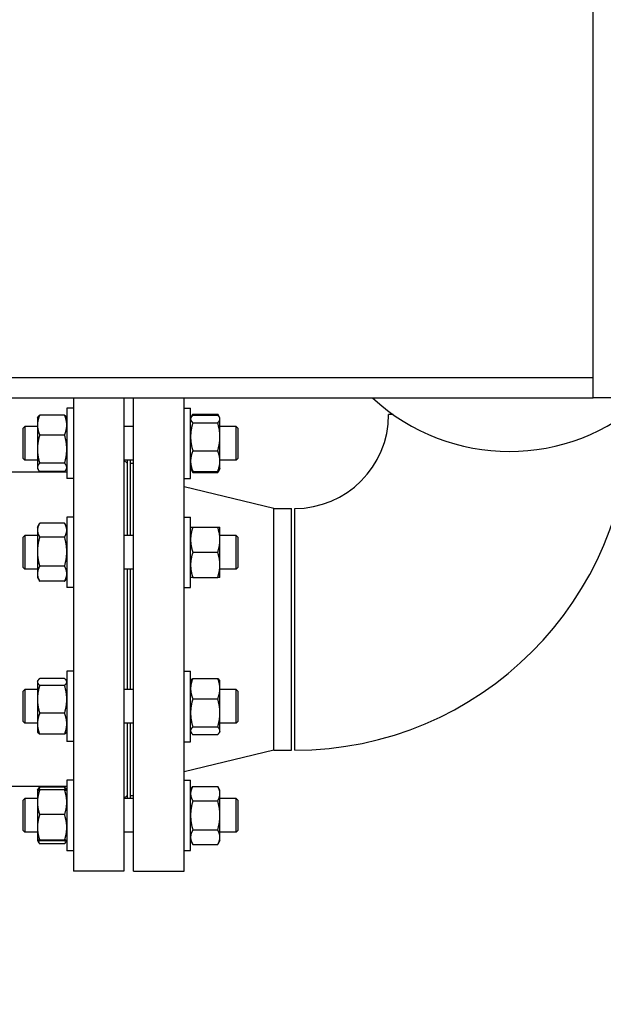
# Model space of a CAD drawing. Header units: inches. Extents: x 24 to 1128, y -69 to 748.
# Tile 289 of 656: x 397 to 408, y 577 to 595. Entities that reach past the tile are written whole.
import ezdxf

# ---------------------------------------------------------------- set-up
doc = ezdxf.new("R2010")
doc.units = ezdxf.units.IN
doc.header["$LTSCALE"] = 32
doc.header["$MEASUREMENT"] = 0
doc.layers.add('Dimension (ANSI)', color=7, linetype='Continuous', lineweight=25)
doc.layers.add('Visible (ANSI)', color=7, linetype='Continuous', lineweight=30)
doc.styles.add('Note Text (ANSI)', font='tahoma.ttf')
doc.dimstyles.new('SB Fraction-16 (ANSI)', dxfattribs={"dimscale": 32, "dimtxt": 0.125, "dimasz": 0.098425, "dimexe": 0.125, "dimexo": 0.0625, "dimgap": 0.031496, "dimtad": 0, "dimtih": 1, "dimtoh": 1, "dimdec": 4, "dimrnd": 1e-08, "dimzin": 0, "dimdsep": 46, "dimlunit": 5, "dimtxsty": 'Note Text (ANSI)', "dimcen": 0.09, "dimdle": 0.393701, "dimclrd": 256, "dimclre": 256, "dimclrt": 256, "dimadec": 0, "dimazin": 3, "dimtfac": 0.96, "dimtofl": 0, "dimtmove": 0, "dimatfit": 3, "dimfxl": 1, "dimfrac": 2, "dimtolj": 1, "dimtzin": 12, "dimlwd": -1, "dimlwe": -1, "dimarcsym": 0})

# ---------------------------------------------------------------- blocks, each defined once
blk = doc.blocks.new('*D18')
at = {"layer": 'Defpoints', "color": 0, "transparency": 16777216}
for p in [(496.281, 687.669), (344.474, 549.669), (496.281, 549.669)]:
    blk.add_point(p, dxfattribs=at)
at = {"layer": 'Dimension (ANSI)', "transparency": 16777216}
for p, q in [((494.281, 687.669), (340.474, 687.669)), ((344.474, 684.519), (344.474, 621.768)), ((344.474, 552.818), (344.474, 615.569)), ((494.281, 549.669), (340.474, 549.669))]:
    blk.add_line(p, q, dxfattribs=at)
for points in [[(343.949, 684.519), (344.999, 684.519), (344.474, 687.669)], [(343.949, 552.818), (344.999, 552.818), (344.474, 549.669)]]:
    blk.add_solid(points, dxfattribs=at)
at = {"layer": 'Dimension (ANSI)', "transparency": 16777216, "insert": (340.372, 620.76), "char_height": 4, "attachment_point": 1, "style": 'Note Text (ANSI)'}
blk.add_mtext('\\A1;138', dxfattribs=at)

msp = doc.modelspace()

# ---------------------------------------------------------------- linework, layer by layer
at = {"layer": 'Visible (ANSI)'}
for p, q in [((407.46813, 588.04353), (407.46813, 605.41853)), ((393.96813, 588.41853), (407.46813, 588.41853)), ((393.96813, 588.04353), (407.46813, 588.04353)), ((397.78063, 588.04353), (397.78063, 579.23103)), ((398.72063, 588.04353), (398.72063, 579.23103)), ((398.90313, 579.23103), (398.90313, 588.04353)), ((399.84313, 579.23103), (399.84313, 588.04353)), ((409.95157, 588.04353), (407.46813, 588.04353)), ((397.65863, 587.85228), (397.65863, 586.53978)), ((397.78063, 587.85228), (397.65863, 587.85228)), ((399.84313, 587.85183), (399.96513, 587.85183)), ((399.96513, 586.53933), (399.96513, 587.85183)), ((397.11163, 587.66478), (397.12327, 587.68494)), ((397.11163, 587.66478), (397.11163, 587.5361)), ((397.61677, 587.72236), (397.1535, 587.72236)), ((397.65863, 587.66478), (397.647, 587.68494)), ((399.96513, 587.66433), (399.97468, 587.68086)), ((399.97468, 587.68086), (400.007, 587.73684)), ((400.007, 587.73684), (400.47027, 587.73684)), ((400.007, 587.7184), (400.47027, 587.7184)), ((400.50259, 587.68086), (400.47027, 587.73684)), ((400.51213, 587.66433), (400.50259, 587.68086)), ((400.51213, 587.64836), (400.51213, 587.66433)), ((400.51213, 587.3169), (400.51213, 587.64836)), ((403.74076, 587.73103), (403.65563, 587.73103)), ((396.84313, 587.47678), (396.87443, 587.50808)), ((396.84313, 586.91438), (396.84313, 587.47678)), ((396.87443, 587.50808), (396.87443, 586.88308)), ((397.11163, 587.50808), (396.87443, 587.50808)), ((397.11163, 587.5361), (397.11163, 587.08668)), ((398.90313, 587.50808), (398.72063, 587.50808)), ((400.007, 587.57831), (400.47027, 587.57831)), ((400.81183, 587.50808), (400.51213, 587.50808)), ((400.81183, 586.88308), (400.81183, 587.50808)), ((400.84313, 587.47678), (400.81183, 587.50808)), ((400.84313, 587.47678), (400.84313, 586.91438)), ((397.61677, 587.34984), (397.1535, 587.34984)), ((400.51213, 586.86412), (400.51213, 587.3169)), ((397.11163, 587.08668), (397.11163, 586.74661)), ((396.84313, 586.91438), (396.87443, 586.88308)), ((400.007, 587.05549), (400.47027, 587.05549)), ((400.84313, 586.91438), (400.81183, 586.88308)), ((397.11163, 586.88308), (396.87443, 586.88308)), ((397.11163, 586.74661), (397.11163, 586.72728)), ((397.11163, 586.72728), (397.12327, 586.70712)), ((397.61677, 586.82351), (397.1535, 586.82351)), ((397.65863, 586.72728), (397.647, 586.70712)), ((398.90313, 586.88308), (398.72063, 586.88308)), ((398.78063, 586.82603), (398.72358, 586.88308)), ((398.78063, 586.88308), (398.78063, 585.47859)), ((398.84313, 585.47859), (398.84313, 586.88308)), ((398.84313, 586.82603), (398.90313, 586.82603)), ((399.96513, 586.72683), (399.97468, 586.71029)), ((399.97468, 586.71029), (400.007, 586.65431)), ((400.50259, 586.71029), (400.47027, 586.65431)), ((400.51213, 586.72683), (400.50259, 586.71029)), ((400.81183, 586.88308), (400.51213, 586.88308)), ((400.51213, 586.72683), (400.51213, 586.86412)), ((397.65863, 586.65503), (392.44063, 586.65503)), ((397.61677, 586.6697), (397.1535, 586.6697)), ((397.78063, 586.53978), (397.65863, 586.53978)), ((399.84313, 586.53933), (399.96513, 586.53933)), ((400.007, 586.67276), (400.47027, 586.67276)), ((400.007, 586.65431), (400.47027, 586.65431)), ((401.51647, 585.98103), (399.84313, 586.38603)), ((401.51647, 581.48103), (401.51647, 585.98103)), ((401.51647, 585.98103), (401.84313, 585.98103)), ((401.84313, 581.48103), (401.84313, 585.98103)), ((401.90563, 581.48103), (401.90563, 585.98103)), ((397.65863, 585.82271), (397.65863, 584.51021)), ((397.78063, 585.82271), (397.65863, 585.82271)), ((399.84313, 585.82234), (399.96513, 585.82234)), ((399.96513, 584.50984), (399.96513, 585.82234)), ((397.11163, 585.63521), (397.14892, 585.6998)), ((397.11163, 585.63521), (397.11163, 585.57844)), ((397.61677, 585.70753), (397.1535, 585.70753)), ((397.65863, 585.63521), (397.62134, 585.6998)), ((400.007, 585.63484), (400.47027, 585.63484)), ((400.51213, 585.40047), (400.51213, 585.63484)), ((396.84313, 585.44729), (396.87443, 585.47859)), ((396.84313, 584.88489), (396.84313, 585.44729)), ((396.87443, 585.47859), (396.87443, 584.85359)), ((397.11163, 585.47859), (396.87443, 585.47859)), ((397.11163, 585.57844), (397.11163, 585.17881)), ((397.61677, 585.44934), (397.1535, 585.44934)), ((398.90313, 585.47859), (398.72063, 585.47859)), ((400.81183, 585.47859), (400.51213, 585.47859)), ((400.81183, 584.85359), (400.81183, 585.47859)), ((400.84313, 585.44729), (400.81183, 585.47859)), ((400.84313, 585.44729), (400.84313, 584.88489)), ((400.51213, 584.93172), (400.51213, 585.40047)), ((397.11163, 585.17881), (397.11163, 584.76682)), ((400.007, 585.16609), (400.47027, 585.16609)), ((396.84313, 584.88489), (396.87443, 584.85359)), ((397.61677, 584.90827), (397.1535, 584.90827)), ((400.51213, 584.69734), (400.51213, 584.93172)), ((400.84313, 584.88489), (400.81183, 584.85359)), ((397.11163, 584.85359), (396.87443, 584.85359)), ((397.11163, 584.76682), (397.11163, 584.69771)), ((397.11163, 584.69771), (397.14892, 584.63312)), ((397.65863, 584.69771), (397.62134, 584.63312)), ((398.90313, 584.85359), (398.72063, 584.85359)), ((398.78063, 584.85359), (398.78063, 582.60847)), ((398.84313, 582.60847), (398.84313, 584.85359)), ((400.007, 584.69734), (400.47027, 584.69734)), ((400.81183, 584.85359), (400.51213, 584.85359)), ((397.61677, 584.62538), (397.1535, 584.62538)), ((397.78063, 584.51021), (397.65863, 584.51021)), ((399.84313, 584.50984), (399.96513, 584.50984)), ((397.65863, 582.95228), (397.65863, 581.63978)), ((397.78063, 582.95228), (397.65863, 582.95228)), ((399.84313, 582.95222), (399.96513, 582.95222)), ((399.96513, 581.63972), (399.96513, 582.95222)), ((397.11163, 582.76478), (397.11931, 582.77808)), ((397.11163, 582.76478), (397.11163, 582.75185)), ((397.11163, 582.75185), (397.11163, 582.42924)), ((397.61677, 582.81498), (397.1535, 582.81498)), ((397.61677, 582.68871), (397.1535, 582.68871)), ((397.65863, 582.76478), (397.65095, 582.77808)), ((399.96513, 582.76472), (399.97468, 582.78125)), ((400.007, 582.81879), (400.47027, 582.81879)), ((400.51213, 582.76472), (400.50259, 582.78125)), ((400.51213, 582.62742), (400.51213, 582.76472)), ((396.84313, 582.57717), (396.87443, 582.60847)), ((396.84313, 582.01477), (396.84313, 582.57717)), ((396.87443, 582.60847), (396.87443, 581.98347)), ((397.11163, 582.60847), (396.87443, 582.60847)), ((398.90313, 582.60847), (398.72063, 582.60847)), ((400.51213, 582.17465), (400.51213, 582.62742)), ((400.81183, 582.60847), (400.51213, 582.60847)), ((400.81183, 581.98347), (400.81183, 582.60847)), ((400.84313, 582.57717), (400.81183, 582.60847)), ((400.84313, 582.57717), (400.84313, 582.01477)), ((397.11163, 582.42924), (397.11163, 581.97342)), ((400.007, 582.43606), (400.47027, 582.43606)), ((397.61677, 582.16976), (397.1535, 582.16976)), ((400.51213, 581.84319), (400.51213, 582.17465)), ((396.84313, 582.01477), (396.87443, 581.98347)), ((397.11163, 581.98347), (396.87443, 581.98347)), ((397.11163, 581.97342), (397.11163, 581.82728)), ((398.90313, 581.98347), (398.72063, 581.98347)), ((398.78063, 581.98347), (398.78063, 580.57898)), ((398.84313, 580.57898), (398.84313, 581.98347)), ((400.81183, 581.98347), (400.51213, 581.98347)), ((400.84313, 582.01477), (400.81183, 581.98347)), ((397.11163, 581.82728), (397.11931, 581.81398)), ((397.61677, 581.77708), (397.1535, 581.77708)), ((397.65863, 581.82728), (397.65095, 581.81398)), ((399.96513, 581.82722), (399.97468, 581.81068)), ((400.007, 581.91323), (400.47027, 581.91323)), ((400.007, 581.77314), (400.47027, 581.77314)), ((400.51213, 581.82722), (400.50259, 581.81068)), ((400.51213, 581.82722), (400.51213, 581.84319)), ((397.78063, 581.63978), (397.65863, 581.63978)), ((399.84313, 581.63972), (399.96513, 581.63972)), ((401.51647, 581.48103), (399.84313, 581.07603)), ((401.51647, 581.48103), (401.84313, 581.48103)), ((397.65863, 580.92246), (397.65863, 579.60996)), ((397.78063, 580.92246), (397.65863, 580.92246)), ((399.84313, 580.92273), (399.96513, 580.92273)), ((399.96513, 579.61023), (399.96513, 580.92273)), ((397.65863, 580.80703), (396.03063, 580.80703)), ((397.11163, 580.73496), (397.11173, 580.73512)), ((397.11163, 580.73496), (397.11163, 580.5112)), ((397.11202, 580.73546), (397.12327, 580.75494)), ((397.61677, 580.79236), (397.1535, 580.79236)), ((397.61677, 580.74192), (397.1535, 580.74192)), ((397.65824, 580.73546), (397.647, 580.75494)), ((397.65863, 580.73496), (397.65854, 580.73512)), ((399.96513, 580.73523), (400.007, 580.80775)), ((400.007, 580.80775), (400.47027, 580.80775)), ((400.51213, 580.73523), (400.47027, 580.80775)), ((400.51213, 580.67243), (400.51213, 580.73523)), ((400.51213, 580.26648), (400.51213, 580.67243)), ((396.84313, 580.54768), (396.87443, 580.57898)), ((396.84313, 579.98528), (396.84313, 580.54768)), ((396.87443, 580.57898), (396.87443, 579.95398)), ((397.11163, 580.57898), (396.87443, 580.57898)), ((397.11163, 580.5112), (397.11163, 580.04261)), ((398.90313, 580.57898), (398.72063, 580.57898)), ((398.78063, 580.63603), (398.72358, 580.57898)), ((398.84313, 580.63603), (398.90313, 580.63603)), ((400.007, 580.53711), (400.47027, 580.53711)), ((400.81183, 580.57898), (400.51213, 580.57898)), ((400.81183, 579.95398), (400.81183, 580.57898)), ((400.84313, 580.54768), (400.81183, 580.57898)), ((400.84313, 580.54768), (400.84313, 579.98528)), ((397.61677, 580.28047), (397.1535, 580.28047)), ((400.51213, 579.86053), (400.51213, 580.26648)), ((396.84313, 579.98528), (396.87443, 579.95398)), ((397.11163, 579.95398), (396.87443, 579.95398)), ((397.11163, 580.04261), (397.11163, 579.79762)), ((398.90313, 579.95398), (398.72063, 579.95398)), ((400.007, 579.99585), (400.47027, 579.99585)), ((400.81183, 579.95398), (400.51213, 579.95398)), ((400.84313, 579.98528), (400.81183, 579.95398)), ((397.11163, 579.79762), (397.11163, 579.79746)), ((397.11163, 579.79746), (397.11173, 579.79729)), ((397.11163, 579.79746), (397.11163, 579.79728)), ((397.11163, 579.79728), (397.12327, 579.77712)), ((397.61677, 579.80475), (397.1535, 579.80475)), ((397.61677, 579.79049), (397.1535, 579.79049)), ((397.61677, 579.7397), (397.1535, 579.7397)), ((397.65863, 579.79728), (397.647, 579.77712)), ((397.65863, 579.79746), (397.65854, 579.79729)), ((399.96513, 579.79773), (400.007, 579.72522)), ((400.51213, 579.79773), (400.47027, 579.72522)), ((400.51213, 579.79773), (400.51213, 579.86053)), ((397.78063, 579.60996), (397.65863, 579.60996)), ((399.84313, 579.61023), (399.96513, 579.61023)), ((400.007, 579.72522), (400.47027, 579.72522)), ((398.72063, 579.23103), (397.78063, 579.23103)), ((398.90313, 579.23103), (399.84313, 579.23103))]:
    msp.add_line(p, q, dxfattribs=at)
for centre, radius, start, end in [((405.90563, 590.79303), 3.75, 227.155336, 312.844664), ((401.90563, 587.73103), 6.25, 270, 0), ((401.90563, 587.73103), 1.75, 270, 0)]:
    msp.add_arc(centre, radius, start, end, dxfattribs=at)
for points, weights in [([(397.1535, 587.72236), (397.11163, 587.62255), (397.11163, 587.5361)], [1, 1.0379548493, 1]), ([(397.12327, 587.68494), (397.13352, 587.7027), (397.1535, 587.72236)], [1.01889881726, 1.01775604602, 1]), ([(397.65863, 587.5361), (397.65863, 587.62255), (397.61677, 587.72236)], [1, 1.0379548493, 1]), ([(397.61677, 587.72236), (397.63674, 587.7027), (397.647, 587.68494)], [1, 1.01775604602, 1.01889881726]), ([(400.007, 587.7184), (399.96513, 587.68086), (399.96513, 587.64836)], [1, 1.0379548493, 1]), ([(399.96513, 587.64836), (399.96513, 587.61585), (400.007, 587.57831)], [1, 1.0379548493, 1]), ([(400.007, 587.73684), (399.99561, 587.71711), (399.98743, 587.69861)], [1, 1.01005189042, 1.01477953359]), ([(400.48983, 587.69861), (400.48166, 587.71711), (400.47027, 587.73684)], [1.01477953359, 1.01005189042, 1]), ([(400.51213, 587.64836), (400.51213, 587.68086), (400.47027, 587.7184)], [1, 1.0379548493, 1]), ([(400.47027, 587.57831), (400.51213, 587.61585), (400.51213, 587.64836)], [1, 1.0379548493, 1]), ([(397.11163, 587.5361), (397.11163, 587.44966), (397.1535, 587.34984)], [1, 1.0379548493, 1]), ([(397.61677, 587.34984), (397.65863, 587.44966), (397.65863, 587.5361)], [1, 1.0379548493, 1]), ([(400.007, 587.57831), (399.96513, 587.43822), (399.96513, 587.3169)], [1, 1.0379548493, 1]), ([(400.51213, 587.3169), (400.51213, 587.43822), (400.47027, 587.57831)], [1, 1.0379548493, 1]), ([(397.1535, 587.34984), (397.11163, 587.20881), (397.11163, 587.08668)], [1, 1.0379548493, 1]), ([(397.65863, 587.08668), (397.65863, 587.20881), (397.61677, 587.34984)], [1, 1.0379548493, 1]), ([(399.96513, 587.3169), (399.96513, 587.19558), (400.007, 587.05549)], [1, 1.0379548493, 1]), ([(400.47027, 587.05549), (400.51213, 587.19558), (400.51213, 587.3169)], [1, 1.0379548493, 1]), ([(397.11163, 587.08668), (397.11163, 586.96454), (397.1535, 586.82351)], [1, 1.0379548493, 1]), ([(397.61677, 586.82351), (397.65863, 586.96454), (397.65863, 587.08668)], [1, 1.0379548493, 1]), ([(400.007, 587.05549), (399.96513, 586.95294), (399.96513, 586.86412)], [1, 1.0379548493, 1]), ([(400.51213, 586.86412), (400.51213, 586.95294), (400.47027, 587.05549)], [1, 1.0379548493, 1]), ([(397.1535, 586.82351), (397.11163, 586.7823), (397.11163, 586.74661)], [1, 1.0379548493, 1]), ([(397.11163, 586.74661), (397.11163, 586.71091), (397.1535, 586.6697)], [1, 1.0379548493, 1]), ([(397.65863, 586.74661), (397.65863, 586.7823), (397.61677, 586.82351)], [1, 1.0379548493, 1]), ([(397.61677, 586.6697), (397.65863, 586.71091), (397.65863, 586.74661)], [1, 1.0379548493, 1]), ([(399.96513, 586.86412), (399.96513, 586.77531), (400.007, 586.67276)], [1, 1.0379548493, 1]), ([(400.007, 586.67276), (399.98492, 586.69255), (399.97468, 586.71029)], [1, 1.01965956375, 1.01895290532]), ([(400.47027, 586.67276), (400.51213, 586.77531), (400.51213, 586.86412)], [1, 1.0379548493, 1]), ([(400.50259, 586.71029), (400.49234, 586.69255), (400.47027, 586.67276)], [1.01895290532, 1.01965956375, 1]), ([(399.98743, 586.69255), (399.99561, 586.67405), (400.007, 586.65431)], [1.01477953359, 1.01005189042, 1]), ([(400.47027, 586.65431), (400.48166, 586.67405), (400.48983, 586.69255)], [1, 1.01005189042, 1.01477953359]), ([(397.1535, 585.70753), (397.11163, 585.63835), (397.11163, 585.57844)], [1, 1.0379548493, 1]), ([(397.65863, 585.57844), (397.65863, 585.63835), (397.61677, 585.70753)], [1, 1.0379548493, 1]), ([(399.96513, 585.63484), (399.96513, 585.63484), (400.007, 585.63484)], [1, 1.0379548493, 1]), ([(400.007, 585.63484), (399.96513, 585.50924), (399.96513, 585.40047)], [1, 1.0379548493, 1]), ([(400.47027, 585.63484), (400.51213, 585.63484), (400.51213, 585.63484)], [1, 1.0379548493, 1]), ([(400.51213, 585.40047), (400.51213, 585.50924), (400.47027, 585.63484)], [1, 1.0379548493, 1]), ([(397.11163, 585.57844), (397.11163, 585.51853), (397.1535, 585.44934)], [1, 1.0379548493, 1]), ([(397.1535, 585.44934), (397.11163, 585.30436), (397.11163, 585.17881)], [1, 1.0379548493, 1]), ([(397.61677, 585.44934), (397.65863, 585.51853), (397.65863, 585.57844)], [1, 1.0379548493, 1]), ([(397.65863, 585.17881), (397.65863, 585.30436), (397.61677, 585.44934)], [1, 1.0379548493, 1]), ([(399.96513, 585.40047), (399.96513, 585.29169), (400.007, 585.16609)], [1, 1.0379548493, 1]), ([(400.47027, 585.16609), (400.51213, 585.29169), (400.51213, 585.40047)], [1, 1.0379548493, 1]), ([(397.11163, 585.17881), (397.11163, 585.05325), (397.1535, 584.90827)], [1, 1.0379548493, 1]), ([(397.61677, 584.90827), (397.65863, 585.05325), (397.65863, 585.17881)], [1, 1.0379548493, 1]), ([(400.007, 585.16609), (399.96513, 585.04049), (399.96513, 584.93172)], [1, 1.0379548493, 1]), ([(400.51213, 584.93172), (400.51213, 585.04049), (400.47027, 585.16609)], [1, 1.0379548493, 1]), ([(397.1535, 584.90827), (397.11163, 584.83247), (397.11163, 584.76682)], [1, 1.0379548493, 1]), ([(397.65863, 584.76682), (397.65863, 584.83247), (397.61677, 584.90827)], [1, 1.0379548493, 1]), ([(399.96513, 584.93172), (399.96513, 584.82294), (400.007, 584.69734)], [1, 1.0379548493, 1]), ([(400.47027, 584.69734), (400.51213, 584.82294), (400.51213, 584.93172)], [1, 1.0379548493, 1]), ([(397.11163, 584.76682), (397.11163, 584.70118), (397.1535, 584.62538)], [1, 1.0379548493, 1]), ([(397.61677, 584.62538), (397.65863, 584.70118), (397.65863, 584.76682)], [1, 1.0379548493, 1]), ([(400.007, 584.69734), (399.96513, 584.69734), (399.96513, 584.69734)], [1, 1.0379548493, 1]), ([(400.51213, 584.69734), (400.51213, 584.69734), (400.47027, 584.69734)], [1, 1.0379548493, 1]), ([(397.1535, 584.62538), (397.15114, 584.62928), (397.14892, 584.63312)], [1, 1.00206469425, 1.00390475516]), ([(397.62134, 584.63312), (397.61912, 584.62928), (397.61677, 584.62538)], [1.00390475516, 1.00206469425, 1]), ([(397.1535, 582.81498), (397.11163, 582.78115), (397.11163, 582.75185)], [1, 1.0379548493, 1]), ([(397.11163, 582.75185), (397.11163, 582.72255), (397.1535, 582.68871)], [1, 1.0379548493, 1]), ([(397.1535, 582.68871), (397.11163, 582.54966), (397.11163, 582.42924)], [1, 1.0379548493, 1]), ([(397.65863, 582.75185), (397.65863, 582.78115), (397.61677, 582.81498)], [1, 1.0379548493, 1]), ([(397.61677, 582.68871), (397.65863, 582.72255), (397.65863, 582.75185)], [1, 1.0379548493, 1]), ([(397.65863, 582.42924), (397.65863, 582.54966), (397.61677, 582.68871)], [1, 1.0379548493, 1]), ([(400.007, 582.81879), (399.96513, 582.71624), (399.96513, 582.62742)], [1, 1.0379548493, 1]), ([(399.97468, 582.78125), (399.98492, 582.799), (400.007, 582.81879)], [1.01895290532, 1.01965956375, 1]), ([(400.47027, 582.81879), (400.49234, 582.799), (400.50259, 582.78125)], [1, 1.01965956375, 1.01895290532]), ([(400.51213, 582.62742), (400.51213, 582.71624), (400.47027, 582.81879)], [1, 1.0379548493, 1]), ([(399.96513, 582.62742), (399.96513, 582.53861), (400.007, 582.43606)], [1, 1.0379548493, 1]), ([(400.47027, 582.43606), (400.51213, 582.53861), (400.51213, 582.62742)], [1, 1.0379548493, 1]), ([(397.11163, 582.42924), (397.11163, 582.30881), (397.1535, 582.16976)], [1, 1.0379548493, 1]), ([(397.61677, 582.16976), (397.65863, 582.30881), (397.65863, 582.42924)], [1, 1.0379548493, 1]), ([(400.007, 582.43606), (399.96513, 582.29597), (399.96513, 582.17465)], [1, 1.0379548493, 1]), ([(400.51213, 582.17465), (400.51213, 582.29597), (400.47027, 582.43606)], [1, 1.0379548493, 1]), ([(397.1535, 582.16976), (397.11163, 582.06454), (397.11163, 581.97342)], [1, 1.0379548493, 1]), ([(397.65863, 581.97342), (397.65863, 582.06454), (397.61677, 582.16976)], [1, 1.0379548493, 1]), ([(399.96513, 582.17465), (399.96513, 582.05332), (400.007, 581.91323)], [1, 1.0379548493, 1]), ([(400.47027, 581.91323), (400.51213, 582.05332), (400.51213, 582.17465)], [1, 1.0379548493, 1]), ([(397.11163, 581.97342), (397.11163, 581.8823), (397.1535, 581.77708)], [1, 1.0379548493, 1]), ([(397.61677, 581.77708), (397.65863, 581.8823), (397.65863, 581.97342)], [1, 1.0379548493, 1]), ([(397.1535, 581.77708), (397.12935, 581.7966), (397.11931, 581.81398)], [1, 1.0215494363, 1.01862883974]), ([(397.65095, 581.81398), (397.64092, 581.7966), (397.61677, 581.77708)], [1.01862883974, 1.0215494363, 1]), ([(400.007, 581.91323), (399.96513, 581.8757), (399.96513, 581.84319)], [1, 1.0379548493, 1]), ([(399.96513, 581.84319), (399.96513, 581.81068), (400.007, 581.77314)], [1, 1.0379548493, 1]), ([(400.51213, 581.84319), (400.51213, 581.8757), (400.47027, 581.91323)], [1, 1.0379548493, 1]), ([(400.47027, 581.77314), (400.51213, 581.81068), (400.51213, 581.84319)], [1, 1.0379548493, 1]), ([(397.1535, 580.74192), (397.11163, 580.61828), (397.11163, 580.5112)], [1, 1.0379548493, 1]), ([(397.11173, 580.73512), (397.11355, 580.73828), (397.1535, 580.74192)], [1.00343145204, 1.03615364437, 1]), ([(397.12327, 580.75494), (397.13352, 580.7727), (397.1535, 580.79236)], [1.01889881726, 1.01775604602, 1]), ([(397.1535, 580.79236), (397.14215, 580.76529), (397.13399, 580.73992)], [1, 1.01001544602, 1.01474518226]), ([(397.63628, 580.73992), (397.62812, 580.76529), (397.61677, 580.79236)], [1.01474518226, 1.01001544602, 1]), ([(397.61677, 580.79236), (397.63674, 580.7727), (397.647, 580.75494)], [1, 1.01775604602, 1.01889881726]), ([(397.61677, 580.74192), (397.65672, 580.73828), (397.65854, 580.73512)], [1, 1.03615364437, 1.00343145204]), ([(397.65863, 580.5112), (397.65863, 580.61828), (397.61677, 580.74192)], [1, 1.0379548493, 1]), ([(400.007, 580.80775), (399.96513, 580.73523), (399.96513, 580.67243)], [1, 1.0379548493, 1]), ([(399.96513, 580.67243), (399.96513, 580.60963), (400.007, 580.53711)], [1, 1.0379548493, 1]), ([(400.51213, 580.67243), (400.51213, 580.73523), (400.47027, 580.80775)], [1, 1.0379548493, 1]), ([(400.47027, 580.53711), (400.51213, 580.60963), (400.51213, 580.67243)], [1, 1.0379548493, 1]), ([(397.11163, 580.5112), (397.11163, 580.40411), (397.1535, 580.28047)], [1, 1.0379548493, 1]), ([(397.61677, 580.28047), (397.65863, 580.40411), (397.65863, 580.5112)], [1, 1.0379548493, 1]), ([(400.007, 580.53711), (399.96513, 580.39208), (399.96513, 580.26648)], [1, 1.0379548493, 1]), ([(400.51213, 580.26648), (400.51213, 580.39208), (400.47027, 580.53711)], [1, 1.0379548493, 1]), ([(397.1535, 580.28047), (397.11163, 580.153), (397.11163, 580.04261)], [1, 1.0379548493, 1]), ([(397.65863, 580.04261), (397.65863, 580.153), (397.61677, 580.28047)], [1, 1.0379548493, 1]), ([(399.96513, 580.26648), (399.96513, 580.14088), (400.007, 579.99585)], [1, 1.0379548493, 1]), ([(400.47027, 579.99585), (400.51213, 580.14088), (400.51213, 580.26648)], [1, 1.0379548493, 1]), ([(397.11163, 580.04261), (397.11163, 579.93222), (397.1535, 579.80475)], [1, 1.0379548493, 1]), ([(397.61677, 579.80475), (397.65863, 579.93222), (397.65863, 580.04261)], [1, 1.0379548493, 1]), ([(400.007, 579.99585), (399.96513, 579.92333), (399.96513, 579.86053)], [1, 1.0379548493, 1]), ([(400.51213, 579.86053), (400.51213, 579.92333), (400.47027, 579.99585)], [1, 1.0379548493, 1]), ([(397.1535, 579.80475), (397.11163, 579.80093), (397.11163, 579.79762)], [1, 1.0379548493, 1]), ([(397.11163, 579.79762), (397.11163, 579.79431), (397.1535, 579.79049)], [1, 1.0379548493, 1]), ([(397.11495, 579.79568), (397.1232, 579.76953), (397.1535, 579.7397)], [1.01542672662, 1.02718614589, 1]), ([(397.65863, 579.79762), (397.65863, 579.80093), (397.61677, 579.80475)], [1, 1.0379548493, 1]), ([(397.61677, 579.79049), (397.65863, 579.79431), (397.65863, 579.79762)], [1, 1.0379548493, 1]), ([(397.61677, 579.7397), (397.64707, 579.76953), (397.65531, 579.79568)], [1, 1.02718614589, 1.01542672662]), ([(399.96513, 579.86053), (399.96513, 579.79773), (400.007, 579.72522)], [1, 1.0379548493, 1]), ([(400.47027, 579.72522), (400.51213, 579.79773), (400.51213, 579.86053)], [1, 1.0379548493, 1])]:
    msp.add_rational_spline(points, weights, degree=2, dxfattribs=at)

# ---------------------------------------------------------------- dimensions: what is measured, and where the dimension line sits
at = {"layer": 'Dimension (ANSI)'}
dim = msp.add_linear_dim(base=(344.47435, 549.66853), p1=(496.28063, 687.66853), p2=(496.28063, 549.66853), angle=90, dimstyle='SB Fraction-16 (ANSI)', override={"dimgap": 0.031496, "dimdec": 4, "dimtol": 0, "dimlim": 0, "dimtp": 0, "dimtm": 0, "dimtdec": 2, "dimatfit": 1}, dxfattribs=at)
dim.commit()
dim.dimension.update_dxf_attribs({"geometry": '*D18', "text_midpoint": (344.47435, 618.66853), "dimtype": 160})

doc.saveas('drawing.dxf')
